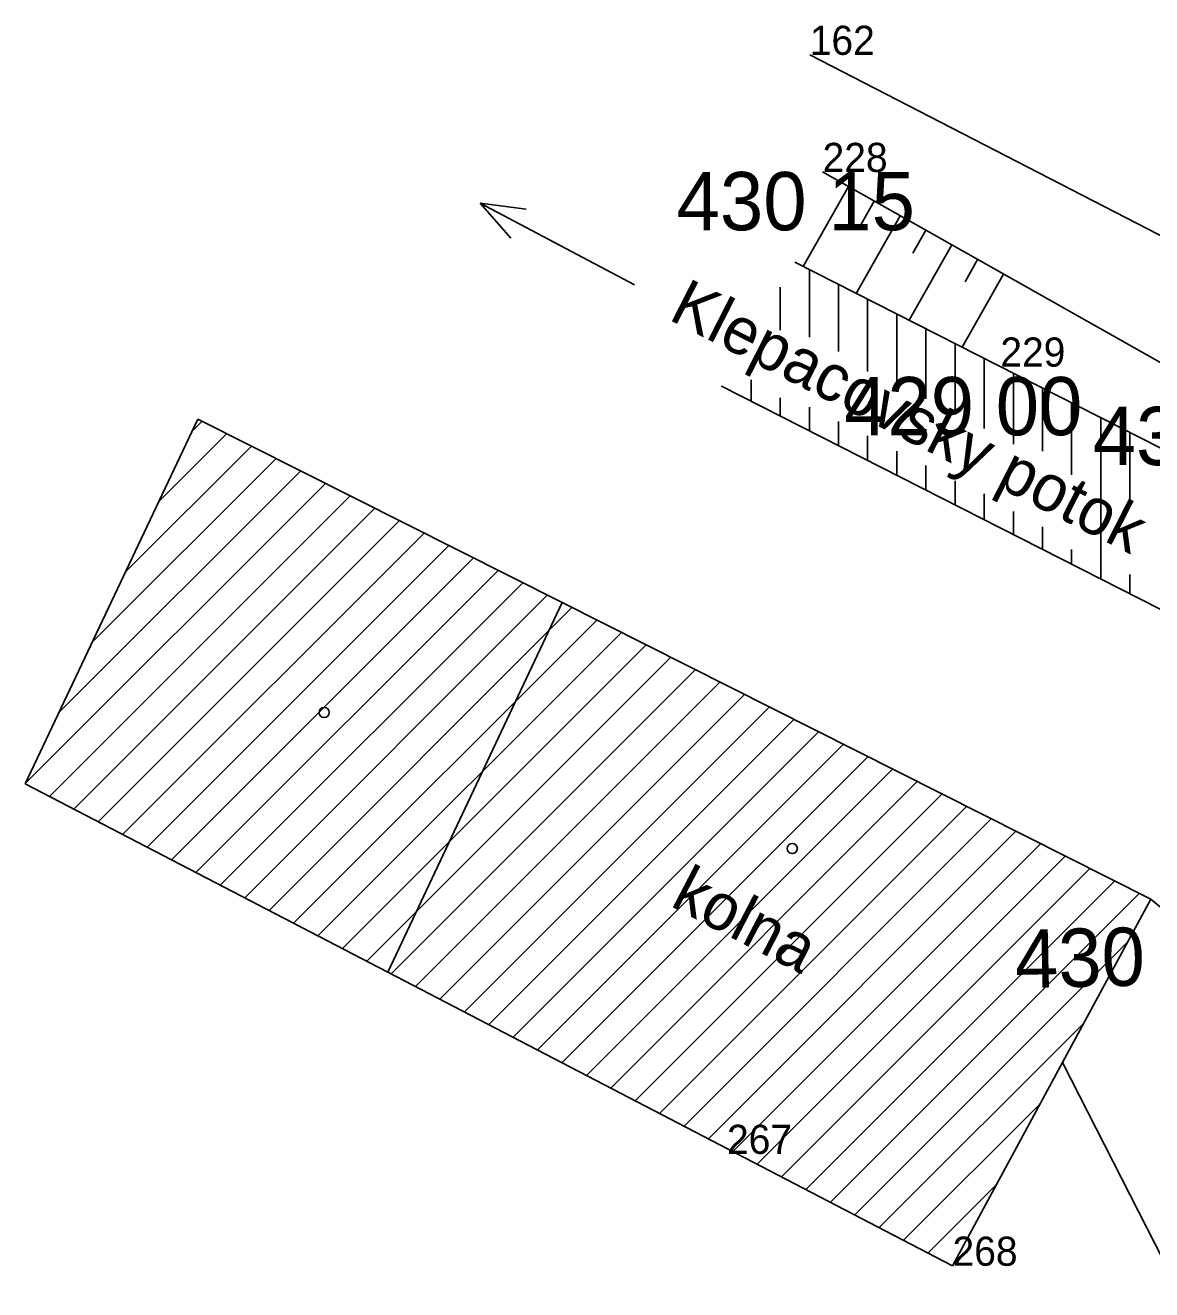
# Model space of a CAD drawing. Extents: x -559180 to -551373, y -1076947 to -1072071.
# Drawn here: x -554033.08 to -554013.75, y -1073861.49 to -1073839.79 of the extents above; entities that cross this region are included whole.
import ezdxf

# ---------------------------------------------------------------- set-up
doc = ezdxf.new("R2010")
doc.units = 0
for name, color, linetype in [('12_PLOTY', 7, 'Continuous'), ('14_BUDOVY', 7, 'Continuous'), ('1_VODA_ZN', 7, 'Continuous'), ('26_SRAFY', 7, 'Continuous'), ('27_HRANA_PATA', 7, 'Continuous'), ('28_VODA', 7, 'Continuous'), ('32', 7, 'Continuous'), ('3_BODY', 7, 'Continuous'), ('47_ZN_STAV_OBJ$', 7, 'Continuous'), ('52_POPIS_UCELOVY', 7, 'Continuous'), ('6_VYSKY', 7, 'Continuous'), ('NNnadzemní', 7, 'Continuous')]:
    doc.layers.add(name, color=color, linetype=linetype)

# ---------------------------------------------------------------- blocks, each defined once
blk = doc.blocks.new('VOTOK')
at = {"layer": '28_VODA'}
for p, q in [((-0.75, 0.281), (0, 0)), ((-3, 0), (0, 0)), ((0, 0), (-0.75, -0.281))]:
    blk.add_line(p, q, dxfattribs=at)
blk = doc.blocks.new('BZ')
at = {"layer": '47_ZN_STAV_OBJ$'}
blk.add_circle((0, 0), 0.0875, dxfattribs=at)
blk = doc.blocks.new('POINT_DISPLAY')
blk.add_line((0, 0), (0, 0))

msp = doc.modelspace()

# ---------------------------------------------------------------- linework, layer by layer
at = {"layer": '12_PLOTY'}
for p, q in [((-554011.61, -1073844.43), (-554019.62, -1073840.3)), ((-554013.77, -1073854.79), (-554002.13, -1073864.4))]:
    msp.add_line(p, q, dxfattribs=at)
at = {"layer": '14_BUDOVY'}
for p, q in [((-554033.08, -1073852.81), (-554030.12, -1073846.55)), ((-554030.12, -1073846.55), (-554023.87, -1073849.7)), ((-554023.87, -1073849.7), (-554026.86, -1073856.04)), ((-554023.87, -1073849.7), (-554013.77, -1073854.79)), ((-554026.86, -1073856.04), (-554033.08, -1073852.81)), ((-554013.77, -1073854.79), (-554017.17, -1073861.08)), ((-554017.17, -1073861.08), (-554026.86, -1073856.04))]:
    msp.add_line(p, q, dxfattribs=at)
at = {"layer": '26_SRAFY'}
for p, q in [((-554019.731, -1073843.932), (-554018.956, -1073842.56)), ((-554018.742, -1073843.216), (-554018.513, -1073842.81)), ((-554018.822, -1073844.394), (-554018.07, -1073843.061)), ((-554017.849, -1073843.705), (-554017.627, -1073843.311)), ((-554017.914, -1073844.855), (-554017.184, -1073843.561)), ((-554016.956, -1073844.194), (-554016.74, -1073843.811)), ((-554017.006, -1073845.317), (-554016.297, -1073844.061))]:
    msp.add_line(p, q, dxfattribs=at)
at = {"layer": '27_HRANA_PATA'}
msp.add_line((-554019.4, -1073842.31), (-554012.26, -1073846.34), dxfattribs=at)
at = {"layer": '28_VODA'}
for p, q in [((-554019.874, -1073843.859), (-554010.98, -1073848.38)), ((-554021.132, -1073845.987), (-554012.311, -1073850.472))]:
    msp.add_line(p, q, dxfattribs=at)
at = {"layer": '32'}
for p, q in [((-554019.627, -1073845.146), (-554019.627, -1073843.985)), ((-554020.127, -1073845.024), (-554020.127, -1073844.287)), ((-554019.127, -1073845.39), (-554019.127, -1073844.239)), ((-554018.627, -1073845.736), (-554018.627, -1073844.493)), ((-554018.127, -1073845.96), (-554018.127, -1073844.747)), ((-554017.627, -1073846.204), (-554017.627, -1073845.001)), ((-554017.127, -1073846.469), (-554017.127, -1073845.255)), ((-554016.627, -1073846.713), (-554016.627, -1073845.51)), ((-554020.627, -1073846.244), (-554020.627, -1073845.879)), ((-554016.127, -1073846.978), (-554016.127, -1073845.764)), ((-554021.127, -1073845.99), (-554021.127, -1073845.979)), ((-554015.627, -1073847.1), (-554015.627, -1073846.018)), ((-554020.127, -1073846.498), (-554020.127, -1073846.184)), ((-554019.627, -1073846.752), (-554019.627, -1073846.347)), ((-554015.127, -1073847.507), (-554015.127, -1073846.272)), ((-554030.219, -1073846.759), (-554030.047, -1073846.587)), ((-554019.127, -1073847.006), (-554019.127, -1073846.591)), ((-554014.627, -1073849.294), (-554014.627, -1073846.526)), ((-554030.79, -1073847.966), (-554029.624, -1073846.8)), ((-554014.127, -1073847.995), (-554014.127, -1073846.78)), ((-554031.361, -1073849.174), (-554029.2, -1073847.013)), ((-554018.627, -1073847.261), (-554018.627, -1073846.835)), ((-554031.931, -1073850.381), (-554028.777, -1073847.227)), ((-554018.127, -1073847.515), (-554018.127, -1073847.1)), ((-554032.502, -1073851.588), (-554028.354, -1073847.44)), ((-554017.627, -1073847.769), (-554017.627, -1073847.344)), ((-554033.073, -1073852.795), (-554027.931, -1073847.653)), ((-554017.127, -1073848.023), (-554017.127, -1073847.608)), ((-554032.666, -1073853.025), (-554027.508, -1073847.867)), ((-554016.627, -1073848.278), (-554016.627, -1073847.832)), ((-554032.247, -1073853.242), (-554027.085, -1073848.08)), ((-554031.828, -1073853.46), (-554026.662, -1073848.293)), ((-554016.127, -1073848.532), (-554016.127, -1073848.138)), ((-554031.41, -1073853.677), (-554026.238, -1073848.506)), ((-554015.627, -1073848.786), (-554015.627, -1073848.402)), ((-554030.991, -1073853.895), (-554025.815, -1073848.72)), ((-554030.572, -1073854.112), (-554025.392, -1073848.933)), ((-554015.127, -1073849.04), (-554015.127, -1073848.789)), ((-554030.153, -1073854.33), (-554024.969, -1073849.146)), ((-554029.734, -1073854.548), (-554024.546, -1073849.359)), ((-554014.127, -1073849.549), (-554014.127, -1073849.216)), ((-554029.315, -1073854.765), (-554024.123, -1073849.573)), ((-554028.896, -1073854.983), (-554023.7, -1073849.786)), ((-554028.477, -1073855.2), (-554023.276, -1073849.999)), ((-554028.059, -1073855.418), (-554022.853, -1073850.212)), ((-554027.64, -1073855.635), (-554022.43, -1073850.426)), ((-554027.221, -1073855.853), (-554022.007, -1073850.639)), ((-554026.802, -1073856.07), (-554021.584, -1073850.852)), ((-554026.383, -1073856.288), (-554021.161, -1073851.065)), ((-554025.965, -1073856.506), (-554020.738, -1073851.279)), ((-554025.546, -1073856.723), (-554020.314, -1073851.492)), ((-554025.127, -1073856.941), (-554019.891, -1073851.705)), ((-554024.709, -1073857.159), (-554019.468, -1073851.918)), ((-554024.29, -1073857.377), (-554019.045, -1073852.132)), ((-554023.871, -1073857.594), (-554018.622, -1073852.345)), ((-554023.453, -1073857.812), (-554018.199, -1073852.558)), ((-554023.034, -1073858.03), (-554017.776, -1073852.771)), ((-554022.615, -1073858.248), (-554017.352, -1073852.985)), ((-554022.197, -1073858.465), (-554016.929, -1073853.198)), ((-554021.778, -1073858.683), (-554016.506, -1073853.411)), ((-554021.36, -1073858.901), (-554016.083, -1073853.624)), ((-554020.941, -1073859.119), (-554015.66, -1073853.838)), ((-554020.522, -1073859.336), (-554015.237, -1073854.051)), ((-554020.104, -1073859.554), (-554014.814, -1073854.264)), ((-554019.685, -1073859.772), (-554014.39, -1073854.477)), ((-554019.266, -1073859.99), (-554013.967, -1073854.691)), ((-554018.848, -1073860.207), (-554014.17, -1073855.529)), ((-554018.429, -1073860.425), (-554014.918, -1073856.915)), ((-554018.01, -1073860.643), (-554015.667, -1073858.3)), ((-554017.592, -1073860.861), (-554016.416, -1073859.685)), ((-554017.173, -1073861.078), (-554017.164, -1073861.07))]:
    msp.add_line(p, q, dxfattribs=at)
at = {"layer": 'NNnadzemní'}
msp.add_line((-554005.084, -1073877.617), (-554015.284, -1073857.592), dxfattribs=at)

# ---------------------------------------------------------------- block references
at = {"layer": '1_VODA_ZN'}
for p in [(-554019.62, -1073840.3), (-554019.4, -1073842.31), (-554016.35, -1073845.65), (-554013.77, -1073854.79), (-554021.04, -1073859.16), (-554017.17, -1073861.08)]:
    msp.add_blockref('POINT_DISPLAY', p, dxfattribs=at)
at = {"layer": '28_VODA', "xscale": 0.9999995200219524, "yscale": 0.9999995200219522, "rotation": 152.081867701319}
msp.add_blockref('VOTOK', (-554025.278, -1073842.844), dxfattribs=at)
at = {"layer": '47_ZN_STAV_OBJ$'}
for p in [(-554027.952, -1073851.586), (-554019.92, -1073853.92)]:
    msp.add_blockref('BZ', p, dxfattribs=at)

# ---------------------------------------------------------------- texts
at = {"layer": '3_BODY'}
for s, p in [('162', (-554019.62, -1073840.3)), ('228', (-554019.4, -1073842.31)), ('229', (-554016.35, -1073845.65)), ('267', (-554021.04, -1073859.16)), ('268', (-554017.17, -1073861.08))]:
    msp.add_text(s, height=0.5, dxfattribs=at).set_placement(p)
at = {"layer": '52_POPIS_UCELOVY'}
for s, height, rotation, p in [('Klepacovsky potok', 0.79997, 333.0496, (-554022.065, -1073844.832)), ('kolna', 0.8, 332.52, (-554022.034, -1073854.896))]:
    msp.add_text(s, height=height, rotation=rotation, dxfattribs=at).set_placement(p)
at = {"layer": '6_VYSKY'}
for s, p in [('430 15', (-554021.905, -1073843.31)), ('429 00', (-554019.032, -1073846.828)), ('430 37', (-554014.765, -1073847.34))]:
    msp.add_text(s, height=1, dxfattribs=at).set_placement(p)
msp.add_text('430 22', height=1, rotation=1.1953, dxfattribs=at).set_placement((-554016.091, -1073856.316))

doc.saveas('drawing.dxf')
